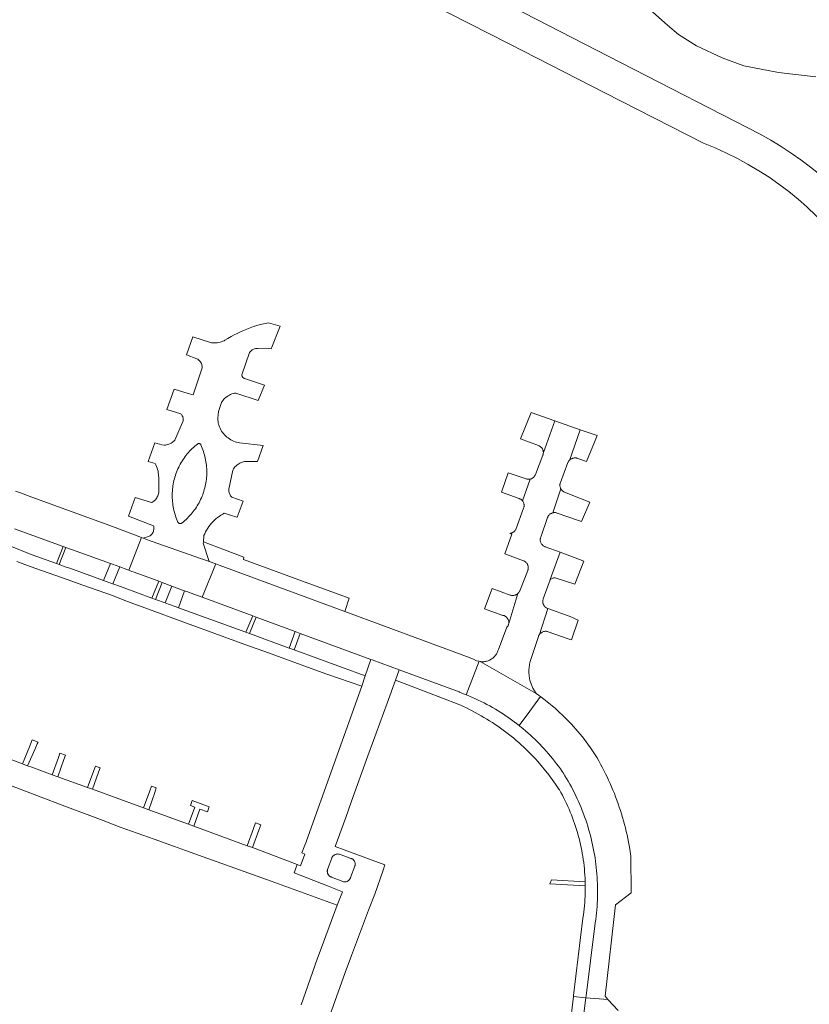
# Model space of a CAD drawing. Extents: x 146402 to 164798, y 455483 to 464134.
# Tile 470 of 575: x 158985 to 159116, y 461114 to 461278. Entities that reach past the tile are written whole.
import ezdxf

# ---------------------------------------------------------------- set-up
doc = ezdxf.new("R2010")
doc.units = 0
doc.header["$LTSCALE"] = 0.2
for name, color, linetype, lineweight in [('B-XX-VH-ONVERHARD-GV', 252, 'CONTINUOUS', 18), ('B-XX-VH-VERHARDING_ASFALT-GV', 252, 'CONTINUOUS', 18), ('B-XX-VH-VERHARDING_BETONSTRAATSTEEN-GV', 252, 'CONTINUOUS', 18), ('B-XX-VH-VERHARDING_STRAATBAKSTEEN-GV', 252, 'CONTINUOUS', 18), ('B-XX-VH-VERHARDING_TEGEL-GV', 252, 'CONTINUOUS', 18)]:
    doc.layers.add(name, color=color, linetype=linetype, lineweight=lineweight)

msp = doc.modelspace()

# ---------------------------------------------------------------- linework, layer by layer
at = {"layer": 'B-XX-VH-ONVERHARD-GV'}
for points in [[(158989.287, 461319.552), (159002.594, 461312.439), (159018.651, 461304.267), (159035.456, 461295.684), (159051.111, 461287.701), (159068.318, 461278.961), (159084.476, 461270.676), (159107.603, 461258.804)], [(159116.807, 461268.364), (159110.605, 461269.095), (159104.857, 461270.202), (159101.291, 461271.511), (159097.01, 461273.479), (159094.034, 461275.356), (159092.184, 461276.948), (159089.743, 461279.119), (159085.987, 461285.598), (159084.15, 461289.973), (159083.698, 461292.541), (159083.722, 461294.835), (159084.622, 461297.788), (159086.294, 461300.446), (159088.715, 461302.864), (159090.989, 461304.566), (159094.432, 461306.188), (159098.023, 461307.378), (159101.045, 461307.581), (159103.01, 461307.261), (159115.662, 461302.14), (159128.53, 461297.177)]]:
    msp.add_lwpolyline(points, dxfattribs=at)
msp.add_lwpolyline([(159107.603, 461258.804, -0.2695666), (159139.006, 461207.511)], format="xyb", dxfattribs=at)
at = {"layer": 'B-XX-VH-VERHARDING_ASFALT-GV'}
for points in [[(159107.603, 461258.804), (159084.476, 461270.676), (159068.318, 461278.961), (159051.111, 461287.701), (159035.456, 461295.684), (159018.651, 461304.267), (159002.594, 461312.439), (158989.287, 461319.552)], [(158986.23, 461314.593), (159001.906, 461306.519), (159017.496, 461298.474), (159032.43, 461290.898), (159049.224, 461282.357), (159065.861, 461273.838), (159081.775, 461265.704), (159098.185, 461257.335)]]:
    msp.add_lwpolyline(points, dxfattribs=at)
for points in [[(159139.006, 461207.511, 0.2695666), (159107.603, 461258.804)], [(159098.185, 461257.335, -0.3006579), (159133.467, 461207.568)]]:
    msp.add_lwpolyline(points, format="xyb", dxfattribs=at)
at = {"layer": 'B-XX-VH-VERHARDING_BETONSTRAATSTEEN-GV'}
for points in [[(159073.475, 461211.228), (159069.541, 461212.614), (159067.794, 461208.213), (159070.749, 461207.109), (159070.752, 461207.108), (159070.844, 461207.071), (159070.932, 461207.028), (159071.017, 461206.977), (159071.097, 461206.919), (159071.173, 461206.856), (159071.243, 461206.786), (159071.307, 461206.711), (159071.365, 461206.631), (159071.416, 461206.546), (159071.461, 461206.458), (159071.497, 461206.366), (159071.527, 461206.272), (159071.549, 461206.175), (159071.563, 461206.077), (159071.568, 461205.979), (159071.566, 461205.88), (159071.556, 461205.782)], [(159080.479, 461208.76), (159077.684, 461209.745), (159075.891, 461204.657), (159075.963, 461204.728), (159076.04, 461204.794), (159076.122, 461204.853), (159076.209, 461204.905), (159076.299, 461204.951), (159076.393, 461204.99), (159076.489, 461205.02), (159076.588, 461205.044), (159076.688, 461205.059), (159076.789, 461205.066), (159076.89, 461205.066), (159076.991, 461205.057), (159077.091, 461205.041), (159077.189, 461205.016), (159077.285, 461204.984), (159078.754, 461204.439), (159080.049, 461207.683)], [(159068.701, 461201.578), (159065.744, 461202.578), (159064.587, 461199.393), (159067.529, 461198.323), (159067.538, 461198.32), (159067.63, 461198.285), (159067.719, 461198.243), (159067.804, 461198.193), (159067.885, 461198.137), (159067.96, 461198.075), (159068.031, 461198.006), (159068.096, 461197.932), (159069.392, 461201.548), (159069.293, 461201.528), (159069.194, 461201.517), (159069.094, 461201.513), (159068.994, 461201.517), (159068.895, 461201.53), (159068.797, 461201.55)], [(159005.116, 461191.74), (159004.811, 461191.856), (159002.71, 461186.404), (159002.81, 461186.367), (159003.234, 461186.211), (159003.609, 461186.073), (159007.688, 461184.569), (159008.268, 461184.356), (159009.842, 461183.775), (159010.309, 461183.603), (159011.633, 461183.114), (159011.939, 461183.001), (159012.499, 461182.795), (159012.874, 461182.657), (159014.896, 461181.912), (159017.144, 461187.452), (159016.048, 461187.857), (159015.015, 461188.238), (159014.972, 461188.254), (159014.639, 461188.371), (159005.669, 461191.529), (159005.548, 461191.575), (159005.175, 461191.717)], [(159018.622, 461189.776), (159015.086, 461191.131), (159015.068, 461190.891), (159016.048, 461187.857), (159017.144, 461187.452), (159017.689, 461187.251), (159038.566, 461179.544), (159039.319, 461181.741), (159031.577, 461184.604), (159021.769, 461188.199), (159021.824, 461188.549)], [(159076.857, 461188.483), (159074.374, 461189.39), (159072.697, 461184.841), (159073.236, 461185.117), (159073.554, 461185.133), (159076.774, 461184.08), (159078.271, 461187.885)], [(159017.689, 461187.251), (159017.144, 461187.452), (159014.896, 461181.912), (159023.309, 461178.81), (159023.888, 461178.597), (159030.312, 461176.229), (159031.195, 461175.903), (159042.921, 461171.58), (159043.144, 461171.498), (159047.636, 461169.843), (159057.56, 461166.184), (159057.611, 461166.165), (159057.773, 461166.105), (159057.934, 461166.045), (159058.303, 461165.903), (159058.723, 461165.736), (159060.901, 461171.278), (159060.476, 461171.385), (159059.938, 461171.654), (159059.781, 461171.712), (159059.406, 461171.85), (159045.186, 461177.1), (159038.566, 461179.544)], [(159010.309, 461183.603), (159009.842, 461183.775), (159008.724, 461180.986), (159009.279, 461180.784), (159010.558, 461180.318), (159010.941, 461180.179), (159011.939, 461183.001), (159011.633, 461183.114)], [(159066.069, 461182.285), (159063.045, 461183.366), (159061.816, 461179.99), (159064.692, 461178.931), (159064.749, 461178.927), (159064.846, 461178.914), (159064.941, 461178.893), (159065.034, 461178.864), (159065.125, 461178.828), (159065.212, 461178.784), (159065.296, 461178.733), (159065.375, 461178.676), (159065.449, 461178.612), (159065.518, 461178.543), (159065.58, 461178.468), (159065.637, 461178.389), (159065.686, 461178.304), (159065.729, 461178.217), (159065.764, 461178.126), (159065.792, 461178.032), (159065.812, 461177.936), (159065.824, 461177.839), (159065.828, 461177.742), (159065.825, 461177.644), (159065.813, 461177.547), (159067.332, 461182.547), (159067.295, 461182.514), (159067.216, 461182.452), (159067.132, 461182.397), (159067.045, 461182.348), (159066.953, 461182.307), (159066.859, 461182.273), (159066.762, 461182.247), (159066.663, 461182.229), (159066.563, 461182.218), (159066.463, 461182.216), (159066.363, 461182.221), (159066.263, 461182.235), (159066.165, 461182.256)], [(159076.003, 461178.73), (159072.316, 461180.045), (159070.923, 461175.748), (159070.985, 461175.827), (159071.053, 461175.9), (159071.127, 461175.968), (159071.206, 461176.03), (159071.29, 461176.085), (159071.378, 461176.133), (159071.469, 461176.175), (159071.564, 461176.208), (159071.66, 461176.234), (159071.759, 461176.253), (159071.859, 461176.263), (159071.959, 461176.266), (159072.059, 461176.26), (159072.158, 461176.247), (159072.256, 461176.225), (159072.352, 461176.196), (159075.678, 461175.023), (159076.247, 461174.822), (159077.377, 461178.088)], [(159061.06, 461171.238), (159060.901, 461171.278), (159058.723, 461165.736), (159058.801, 461165.705), (159059.295, 461165.5), (159059.786, 461165.287), (159060.274, 461165.067), (159060.759, 461164.839), (159061.24, 461164.605), (159061.717, 461164.363), (159062.191, 461164.114), (159062.661, 461163.858), (159063.128, 461163.595), (159063.59, 461163.325), (159064.048, 461163.048), (159064.502, 461162.765), (159064.952, 461162.474), (159065.398, 461162.177), (159065.838, 461161.874), (159066.275, 461161.563), (159066.706, 461161.247), (159067.133, 461160.924), (159067.555, 461160.594), (159069.328, 461163.007), (159071.101, 461165.42), (159070.739, 461165.681), (159070.376, 461165.941)], [(159071.421, 461165.182), (159071.101, 461165.42), (159069.328, 461163.007), (159067.555, 461160.594), (159067.711, 461160.469), (159067.866, 461160.344), (159068.219, 461160.054), (159068.627, 461159.709), (159069.03, 461159.358), (159069.429, 461159.001), (159069.821, 461158.638), (159070.208, 461158.269), (159070.59, 461157.895), (159070.966, 461157.515), (159071.336, 461157.129), (159071.701, 461156.737), (159072.059, 461156.341), (159072.412, 461155.939), (159072.758, 461155.531), (159073.099, 461155.119), (159073.433, 461154.701), (159073.761, 461154.279), (159074.082, 461153.852), (159074.397, 461153.42), (159074.706, 461152.983), (159074.86, 461152.743), (159075.146, 461152.284), (159075.427, 461151.82), (159075.7, 461151.353), (159075.966, 461150.881), (159076.225, 461150.406), (159076.477, 461149.927), (159076.723, 461149.444), (159076.96, 461148.957), (159077.191, 461148.467), (159077.415, 461147.974), (159077.631, 461147.478), (159077.84, 461146.978), (159078.041, 461146.475), (159078.235, 461145.97), (159078.421, 461145.461), (159078.6, 461144.95), (159078.772, 461144.437), (159078.935, 461143.92), (159079.092, 461143.402), (159079.24, 461142.881), (159079.381, 461142.358), (159079.514, 461141.833), (159079.639, 461141.306), (159079.756, 461140.778), (159079.866, 461140.247), (159079.968, 461139.716), (159080.062, 461139.182), (159080.148, 461138.648), (159080.226, 461138.112), (159080.296, 461137.575), (159080.358, 461137.037), (159080.412, 461136.498), (159080.459, 461135.958), (159080.497, 461135.418), (159080.527, 461134.878), (159080.549, 461134.337), (159080.564, 461133.795), (159080.57, 461133.254), (159080.569, 461132.712), (159080.559, 461132.171), (159080.541, 461131.63), (159080.516, 461131.089), (159080.482, 461130.548), (159080.44, 461130.008), (159080.391, 461129.469), (159080.333, 461128.931), (159080.268, 461128.393), (159080.194, 461127.856), (159080.113, 461127.321), (159078.668, 461115.724), (159078.628, 461115.408), (159082.3, 461115.138), (159081.817, 461115.669), (159083.527, 461130.811), (159086.164, 461132.814), (159086.115, 461138.942), (159085.934, 461140.077), (159085.831, 461140.669), (159085.721, 461141.26), (159085.602, 461141.849), (159085.476, 461142.437), (159085.342, 461143.023), (159085.2, 461143.606), (159085.051, 461144.189), (159084.893, 461144.769), (159084.728, 461145.347), (159084.556, 461145.922), (159084.375, 461146.495), (159084.187, 461147.066), (159083.992, 461147.635), (159083.789, 461148.2), (159083.578, 461148.763), (159083.36, 461149.323), (159083.135, 461149.88), (159082.902, 461150.434), (159082.661, 461150.985), (159082.414, 461151.533), (159082.159, 461152.077), (159081.897, 461152.618), (159081.628, 461153.155), (159081.351, 461153.689), (159081.068, 461154.219), (159080.777, 461154.745), (159080.48, 461155.267), (159079.39, 461156.92), (159078.212, 461158.512), (159077.997, 461158.784), (159077.656, 461159.205), (159077.309, 461159.62), (159076.957, 461160.03), (159076.598, 461160.435), (159076.233, 461160.835), (159075.862, 461161.229), (159075.486, 461161.618), (159075.103, 461162.001), (159074.716, 461162.378), (159074.322, 461162.75), (159073.923, 461163.115), (159073.519, 461163.475), (159073.11, 461163.829), (159072.695, 461164.176), (159072.275, 461164.518), (159071.851, 461164.853)], [(159037.338, 461139.276), (159037.43, 461139.28), (159037.523, 461139.275), (159037.615, 461139.262), (159037.705, 461139.242), (159037.719, 461139.238), (159039.597, 461138.555), (159039.681, 461138.527), (159039.762, 461138.492), (159039.84, 461138.45), (159039.913, 461138.4), (159039.982, 461138.345), (159040.045, 461138.283), (159040.103, 461138.216), (159040.154, 461138.144), (159040.199, 461138.067), (159040.237, 461137.987), (159040.267, 461137.904), (159040.289, 461137.819), (159040.304, 461137.731), (159040.311, 461137.643), (159040.309, 461137.555), (159040.3, 461137.467), (159040.283, 461137.38), (159040.258, 461137.295), (159040.245, 461137.259), (159039.543, 461135.375), (159039.516, 461135.291), (159039.481, 461135.209), (159039.439, 461135.13), (159039.39, 461135.056), (159039.335, 461134.987), (159039.274, 461134.922), (159039.207, 461134.864), (159039.135, 461134.812), (159039.059, 461134.766), (159038.979, 461134.728), (159038.896, 461134.696), (159038.81, 461134.673), (159038.722, 461134.657), (159038.634, 461134.649), (159038.545, 461134.649), (159038.457, 461134.657), (159038.369, 461134.674), (159038.284, 461134.697), (159038.267, 461134.703), (159036.387, 461135.428), (159036.302, 461135.46), (159036.221, 461135.499), (159036.143, 461135.545), (159036.069, 461135.597), (159036.001, 461135.656), (159035.938, 461135.721), (159035.88, 461135.791), (159035.83, 461135.866), (159035.786, 461135.945), (159035.749, 461136.028), (159035.72, 461136.114), (159035.698, 461136.201), (159035.684, 461136.291), (159035.679, 461136.381), (159035.681, 461136.472), (159035.691, 461136.562), (159035.709, 461136.65), (159035.726, 461136.711), (159036.42, 461138.593), (159036.457, 461138.678), (159036.502, 461138.759), (159036.553, 461138.837), (159036.611, 461138.909), (159036.675, 461138.977), (159036.744, 461139.038), (159036.818, 461139.093), (159036.897, 461139.142), (159036.98, 461139.184), (159037.066, 461139.219), (159037.155, 461139.246), (159037.246, 461139.265)]]:
    msp.add_lwpolyline(points, close=True, dxfattribs=at)
for points in [[(158983.707, 461193.26), (158991.781, 461190.358), (158992.262, 461190.185), (158993.36, 461189.79), (158993.957, 461189.575), (158999.674, 461187.52), (159000, 461187.403), (159001.232, 461186.949), (159002.371, 461186.529), (159002.71, 461186.404), (159004.811, 461191.856), (159000, 461193.69), (158986.137, 461198.724), (158985.867, 461198.819), (158984.861, 461199.181), (158983.857, 461199.55)], [(159036.105, 461112.449), (159038.665, 461119.595), (159039.692, 461122.406), (159042.516, 461129.925), (159043.547, 461132.632), (159044.947, 461136.602), (159045.254, 461137.47), (159038.462, 461139.996), (159036.991, 461140.543), (159038.736, 461145.362), (159039.676, 461148.052), (159042.437, 461155.568), (159043.378, 461158.155), (159043.805, 461159.33), (159045.618, 461164.308), (159047.016, 461168.143), (159047.636, 461169.843), (159043.144, 461171.498), (159042.921, 461171.58), (159041.98, 461168.869), (159041.387, 461167.163), (159032.235, 461141.489), (159032.215, 461141.433), (159031.855, 461140.473), (159031.474, 461139.456), (159031.934, 461139.264), (159031.199, 461137.321), (159030.654, 461137.528), (159030.157, 461136.158), (159035.734, 461133.964), (159038.199, 461132.998), (159037.335, 461130.801), (159035.052, 461124.637), (159034.021, 461121.83), (159031.311, 461114.25)], [(158981.115, 461151.357), (158988.585, 461148.541), (158991.205, 461147.553), (158998.452, 461144.822), (159000, 461144.241), (159001.259, 461143.736), (159006.899, 461141.72), (159008.908, 461141.002), (159010.31, 461140.502), (159012.096, 461139.863), (159026.37, 461134.762), (159037.335, 461130.801), (159038.199, 461132.998), (159035.734, 461133.964), (159030.157, 461136.158), (159030.654, 461137.528), (159023.231, 461140.352), (159022.36, 461140.658), (159013.482, 461143.912), (159012.62, 461144.212), (159006.025, 461146.639), (159005.155, 461146.921), (159000, 461148.806), (158996.681, 461150.019), (158995.822, 461150.334), (158990.902, 461152.12), (158989.993, 461152.446), (158986.595, 461153.697), (158985.889, 461153.935), (158985.444, 461154.085), (158985.027, 461154.243), (158969.366, 461160.167)], [(159083.974, 461113.298), (159082.3, 461115.138), (159078.628, 461115.408), (159074.364, 461081.557)]]:
    msp.add_lwpolyline(points, dxfattribs=at)
at = {"layer": 'B-XX-VH-VERHARDING_STRAATBAKSTEEN-GV'}
msp.add_lwpolyline([(159074.484, 461199.903), (159074.46, 461199.948), (159073.127, 461195.942), (159073.175, 461195.954), (159073.273, 461195.972), (159073.372, 461195.981), (159073.472, 461195.983), (159073.571, 461195.976), (159073.67, 461195.961), (159073.767, 461195.939), (159073.862, 461195.909), (159077.396, 461194.652), (159077.889, 461194.477), (159079.266, 461197.731), (159077.717, 461198.333), (159075.098, 461199.366), (159075.075, 461199.376), (159074.984, 461199.42), (159074.898, 461199.47), (159074.815, 461199.528), (159074.737, 461199.592), (159074.665, 461199.662), (159074.598, 461199.738), (159074.538, 461199.818)], close=True, dxfattribs=at)
at = {"layer": 'B-XX-VH-VERHARDING_TEGEL-GV'}
for points in [[(159027.858, 461226.941), (159025.898, 461227.516), (159025.092, 461227.346), (159024.527, 461227.199), (159023.966, 461227.037), (159023.41, 461226.859), (159022.859, 461226.667), (159022.313, 461226.459), (159021.774, 461226.236), (159021.24, 461225.999), (159020.714, 461225.747), (159020.194, 461225.481), (159019.682, 461225.201), (159019.178, 461224.907), (159018.682, 461224.599), (159018.563, 461224.522), (159018.339, 461224.424), (159018.109, 461224.34), (159017.873, 461224.272), (159017.634, 461224.219), (159017.392, 461224.182), (159017.148, 461224.161), (159016.903, 461224.156), (159016.659, 461224.166), (159016.415, 461224.193), (159016.302, 461224.211), (159013.366, 461225.185), (159012.276, 461222.155), (159014.011, 461221.515), (159014.148, 461221.441), (159014.277, 461221.354), (159014.396, 461221.254), (159014.505, 461221.143), (159014.601, 461221.021), (159014.685, 461220.889), (159014.754, 461220.75), (159014.809, 461220.604), (159014.848, 461220.454), (159014.872, 461220.3), (159014.88, 461220.144), (159014.873, 461219.997), (159013.404, 461215.523), (159012.538, 461215.766), (159010.231, 461216.471), (159009.027, 461213.125), (159011.323, 461212.389), (159011.424, 461212.295), (159011.514, 461212.19), (159011.59, 461212.075), (159011.653, 461211.953), (159011.702, 461211.823), (159011.735, 461211.689), (159011.752, 461211.553), (159011.754, 461211.415), (159011.739, 461211.277), (159011.725, 461211.207), (159010.331, 461207.981), (159010.194, 461207.84), (159010.045, 461207.711), (159009.887, 461207.594), (159009.719, 461207.49), (159009.544, 461207.4), (159009.362, 461207.325), (159009.174, 461207.264), (159008.982, 461207.219), (159008.788, 461207.19), (159008.591, 461207.177), (159008.179, 461207.231), (159007.036, 461207.591), (159005.918, 461204.481), (159007.068, 461204.144), (159007.195, 461203.897), (159007.308, 461203.644), (159007.406, 461203.384), (159007.489, 461203.12), (159007.556, 461202.85), (159007.608, 461202.578), (159007.644, 461202.303), (159007.664, 461202.026), (159007.669, 461201.877), (159007.684, 461199.662), (159007.683, 461199.474), (159007.665, 461199.288), (159007.632, 461199.103), (159007.583, 461198.922), (159007.519, 461198.746), (159007.44, 461198.576), (159007.347, 461198.413), (159007.24, 461198.259), (159007.121, 461198.114), (159006.99, 461197.981), (159006.848, 461197.858), (159006.696, 461197.749), (159006.535, 461197.652), (159006.501, 461197.635), (159003.762, 461198.487), (159002.642, 461195.377), (159006.816, 461193.789), (159006.851, 461193.637), (159006.87, 461193.483), (159006.873, 461193.327), (159006.861, 461193.172), (159006.832, 461193.018), (159006.788, 461192.869), (159006.728, 461192.725), (159006.655, 461192.588), (159006.567, 461192.459), (159006.467, 461192.34), (159006.355, 461192.231), (159006.233, 461192.135), (159006.101, 461192.052), (159005.962, 461191.982), (159005.816, 461191.928), (159005.116, 461191.74), (159005.175, 461191.717), (159005.548, 461191.575), (159005.669, 461191.529), (159014.639, 461188.371), (159014.972, 461188.254), (159015.015, 461188.238), (159016.048, 461187.857), (159015.068, 461190.891), (159015.086, 461191.131), (159015.165, 461192.158), (159015.306, 461192.473), (159015.46, 461192.782), (159015.629, 461193.082), (159015.812, 461193.375), (159016.008, 461193.659), (159016.217, 461193.933), (159016.439, 461194.198), (159016.672, 461194.452), (159016.917, 461194.695), (159017.173, 461194.926), (159017.44, 461195.145), (159017.716, 461195.352), (159018.002, 461195.545), (159018.296, 461195.725), (159018.559, 461195.871), (159020.639, 461195.225), (159020.723, 461195.199), (159021.692, 461197.892), (159019.828, 461198.545), (159019.718, 461198.651), (159019.62, 461198.768), (159019.536, 461198.895), (159019.464, 461199.03), (159019.408, 461199.171), (159019.366, 461199.318), (159019.34, 461199.468), (159019.33, 461199.62), (159019.336, 461199.772), (159019.346, 461199.852), (159019.984, 461203.044), (159020.089, 461203.224), (159020.208, 461203.395), (159020.339, 461203.557), (159020.483, 461203.708), (159020.638, 461203.847), (159020.802, 461203.975), (159020.977, 461204.089), (159021.159, 461204.19), (159021.349, 461204.276), (159021.544, 461204.348), (159021.745, 461204.404), (159021.949, 461204.445), (159022.156, 461204.47), (159022.364, 461204.479), (159022.405, 461204.479), (159024.059, 461204.474), (159025.014, 461207.126), (159021.112, 461207.553), (159020.853, 461207.602), (159020.598, 461207.668), (159020.347, 461207.748), (159020.101, 461207.843), (159019.862, 461207.953), (159019.63, 461208.078), (159019.405, 461208.216), (159019.19, 461208.368), (159018.984, 461208.533), (159018.789, 461208.709), (159018.604, 461208.898), (159018.431, 461209.097), (159018.271, 461209.306), (159018.124, 461209.524), (159017.99, 461209.751), (159017.87, 461209.986), (159017.765, 461210.228), (159017.675, 461210.475), (159017.599, 461210.728), (159017.57, 461210.845), (159017.497, 461211.668), (159017.594, 461212.793), (159018.112, 461214.247), (159018.233, 461214.44), (159018.367, 461214.624), (159018.514, 461214.798), (159018.672, 461214.961), (159018.841, 461215.113), (159019.021, 461215.253), (159019.21, 461215.379), (159019.408, 461215.492), (159019.613, 461215.591), (159019.824, 461215.676), (159020.041, 461215.745), (159020.262, 461215.799), (159020.477, 461215.835), (159024.219, 461214.572), (159025.272, 461217.161), (159021.915, 461218.249), (159021.626, 461218.43), (159021.552, 461218.561), (159021.507, 461218.856), (159022.771, 461222.559), (159022.856, 461222.684), (159022.955, 461222.8), (159023.065, 461222.904), (159023.186, 461222.996), (159023.315, 461223.075), (159023.453, 461223.14), (159023.596, 461223.19), (159023.744, 461223.225), (159023.894, 461223.245), (159024.046, 461223.248), (159024.157, 461223.24), (159025.339, 461223.273), (159026.338, 461223.198)], [(159077.684, 461209.745), (159073.475, 461211.228), (159071.556, 461205.782), (159071.538, 461205.684), (159071.512, 461205.589), (159071.479, 461205.496), (159070.267, 461202.317), (159070.263, 461202.306), (159070.223, 461202.215), (159070.175, 461202.127), (159070.121, 461202.043), (159070.06, 461201.963), (159069.993, 461201.889), (159069.92, 461201.821), (159069.842, 461201.758), (159069.759, 461201.702), (159069.672, 461201.652), (159069.582, 461201.61), (159069.488, 461201.575), (159069.392, 461201.548), (159068.096, 461197.932), (159068.154, 461197.854), (159068.206, 461197.77), (159068.251, 461197.683), (159068.289, 461197.592), (159068.319, 461197.498), (159068.341, 461197.403), (159068.356, 461197.306), (159068.363, 461197.207), (159068.361, 461197.109), (159068.352, 461197.011), (159068.335, 461196.915), (159068.31, 461196.82), (159068.277, 461196.727), (159067, 461193.183), (159066.987, 461193.162), (159066.974, 461193.141), (159066.96, 461193.12), (159066.946, 461193.1), (159066.931, 461193.079), (159066.916, 461193.059), (159066.901, 461193.04), (159066.886, 461193.02), (159066.87, 461193.001), (159066.854, 461192.982), (159066.837, 461192.963), (159066.82, 461192.945), (159066.803, 461192.927), (159066.786, 461192.909), (159066.768, 461192.892), (159066.75, 461192.874), (159066.731, 461192.858), (159066.713, 461192.841), (159066.694, 461192.825), (159066.675, 461192.809), (159066.655, 461192.794), (159066.636, 461192.778), (159066.616, 461192.764), (159066.595, 461192.749), (159066.575, 461192.735), (159066.554, 461192.721), (159066.533, 461192.708), (159066.512, 461192.695), (159066.49, 461192.682), (159066.469, 461192.67), (159066.447, 461192.658), (159066.425, 461192.646), (159066.403, 461192.635), (159066.38, 461192.624), (159066.358, 461192.614), (159066.335, 461192.604), (159066.312, 461192.594), (159066.289, 461192.585), (159066.266, 461192.576), (159066.242, 461192.567), (159066.218, 461192.56), (159066.195, 461192.552), (159066.171, 461192.545), (159066.147, 461192.538), (159066.123, 461192.532), (159066.099, 461192.526), (159066.074, 461192.52), (159066.05, 461192.515), (159066.026, 461192.51), (159066.001, 461192.506), (159066.333, 461192.383), (159065.144, 461189.127), (159068.246, 461187.99), (159068.337, 461187.953), (159068.426, 461187.908), (159068.511, 461187.856), (159068.592, 461187.797), (159068.668, 461187.733), (159068.738, 461187.662), (159068.802, 461187.586), (159068.861, 461187.505), (159068.912, 461187.419), (159068.957, 461187.33), (159068.994, 461187.238), (159069.023, 461187.142), (159069.045, 461187.045), (159069.059, 461186.946), (159069.065, 461186.847), (159069.063, 461186.747), (159069.054, 461186.648), (159069.036, 461186.549), (159069.01, 461186.453), (159068.977, 461186.359), (159067.649, 461183.002), (159067.646, 461182.996), (159067.605, 461182.905), (159067.556, 461182.817), (159067.5, 461182.734), (159067.438, 461182.655), (159067.369, 461182.581), (159067.332, 461182.547), (159065.813, 461177.547), (159065.793, 461177.452), (159065.766, 461177.358), (159065.731, 461177.267), (159065.688, 461177.179), (159065.639, 461177.095), (159065.582, 461177.015), (159065.52, 461176.94), (159064.12, 461173.265), (159064.082, 461173.136), (159064.032, 461172.995), (159063.975, 461172.858), (159063.911, 461172.723), (159063.839, 461172.592), (159063.761, 461172.466), (159063.676, 461172.343), (159063.584, 461172.226), (159063.487, 461172.113), (159063.383, 461172.006), (159063.274, 461171.905), (159063.159, 461171.809), (159063.04, 461171.72), (159062.916, 461171.637), (159062.788, 461171.561), (159062.656, 461171.493), (159062.52, 461171.431), (159062.381, 461171.377), (159062.24, 461171.33), (159062.096, 461171.291), (159061.95, 461171.259), (159061.803, 461171.236), (159061.655, 461171.22), (159061.506, 461171.213), (159061.357, 461171.213), (159061.208, 461171.222), (159061.06, 461171.238), (159070.376, 461165.941), (159069.817, 461166.842), (159069.423, 461167.827), (159069.385, 461167.957), (159069.33, 461168.171), (159069.282, 461168.386), (159069.242, 461168.603), (159069.211, 461168.821), (159069.187, 461169.041), (159069.171, 461169.26), (159069.163, 461169.481), (159069.163, 461169.701), (159069.171, 461169.922), (159069.187, 461170.142), (159069.211, 461170.361), (159069.243, 461170.579), (159069.283, 461170.796), (159069.33, 461171.011), (159069.386, 461171.225), (159069.449, 461171.436), (159070.746, 461175.403), (159070.777, 461175.486), (159070.819, 461175.578), (159070.867, 461175.665), (159070.923, 461175.748), (159072.316, 461180.045), (159072.304, 461180.049), (159072.212, 461180.083), (159072.124, 461180.125), (159072.038, 461180.174), (159071.957, 461180.23), (159071.881, 461180.292), (159071.811, 461180.361), (159071.746, 461180.434), (159071.687, 461180.513), (159071.635, 461180.596), (159071.589, 461180.683), (159071.551, 461180.774), (159071.521, 461180.867), (159071.498, 461180.963), (159071.483, 461181.06), (159071.476, 461181.158), (159071.477, 461181.256), (159071.486, 461181.354), (159071.503, 461181.451), (159071.528, 461181.546), (159071.56, 461181.639), (159072.695, 461184.836), (159072.697, 461184.841), (159074.374, 461189.39), (159071.875, 461190.304), (159071.821, 461190.324), (159071.731, 461190.366), (159071.644, 461190.414), (159071.561, 461190.47), (159071.483, 461190.531), (159071.411, 461190.599), (159071.343, 461190.673), (159071.282, 461190.751), (159071.228, 461190.834), (159071.18, 461190.922), (159071.14, 461191.013), (159071.107, 461191.107), (159071.081, 461191.203), (159071.064, 461191.301), (159071.054, 461191.4), (159071.052, 461191.499), (159071.059, 461191.599), (159071.073, 461191.697), (159071.095, 461191.794), (159071.125, 461191.889), (159072.267, 461195.145), (159072.294, 461195.216), (159072.335, 461195.307), (159072.384, 461195.393), (159072.44, 461195.476), (159072.502, 461195.554), (159072.57, 461195.626), (159072.644, 461195.694), (159072.723, 461195.754), (159072.806, 461195.809), (159072.894, 461195.856), (159072.985, 461195.896), (159073.079, 461195.929), (159073.127, 461195.942), (159074.46, 461199.948), (159074.437, 461199.992), (159074.397, 461200.085), (159074.365, 461200.18), (159074.34, 461200.278), (159074.324, 461200.377), (159074.315, 461200.477), (159074.314, 461200.578), (159074.321, 461200.679), (159074.336, 461200.778), (159074.359, 461200.876), (159074.39, 461200.972), (159075.646, 461204.273), (159075.667, 461204.321), (159075.713, 461204.411), (159075.766, 461204.498), (159075.825, 461204.58), (159075.891, 461204.657)], [(159014.308, 461207.464), (159014.359, 461207.465), (159014.41, 461207.459), (159014.46, 461207.445), (159014.506, 461207.423), (159014.549, 461207.394), (159014.587, 461207.359), (159014.619, 461207.319), (159014.644, 461207.274), (159014.662, 461207.226), (159014.782, 461206.959), (159014.894, 461206.688), (159014.998, 461206.414), (159015.096, 461206.138), (159015.185, 461205.859), (159015.267, 461205.578), (159015.341, 461205.294), (159015.408, 461205.009), (159015.467, 461204.722), (159015.518, 461204.433), (159015.56, 461204.144), (159015.595, 461203.853), (159015.623, 461203.561), (159015.642, 461203.269), (159015.653, 461202.976), (159015.656, 461202.683), (159015.651, 461202.39), (159015.638, 461202.097), (159015.617, 461201.805), (159015.588, 461201.514), (159015.552, 461201.223), (159015.507, 461200.933), (159015.454, 461200.645), (159015.394, 461200.359), (159015.326, 461200.074), (159015.249, 461199.791), (159015.166, 461199.51), (159015.074, 461199.232), (159014.975, 461198.956), (159014.869, 461198.683), (159014.755, 461198.413), (159014.634, 461198.146), (159014.506, 461197.883), (159014.37, 461197.623), (159014.228, 461197.367), (159014.078, 461197.115), (159013.922, 461196.868), (159013.759, 461196.624), (159013.589, 461196.385), (159013.413, 461196.151), (159013.231, 461195.922), (159013.042, 461195.698), (159012.847, 461195.479), (159012.647, 461195.265), (159012.441, 461195.057), (159012.229, 461194.855), (159012.011, 461194.658), (159011.789, 461194.468), (159011.561, 461194.284), (159011.537, 461194.265), (159011.521, 461194.249), (159011.477, 461194.214), (159011.428, 461194.185), (159011.375, 461194.163), (159011.32, 461194.148), (159011.263, 461194.142), (159011.206, 461194.143), (159011.15, 461194.152), (159011.095, 461194.17), (159011.044, 461194.194), (159010.996, 461194.225), (159010.954, 461194.263), (159010.917, 461194.307), (159010.886, 461194.355), (159010.866, 461194.399), (159010.75, 461194.669), (159010.64, 461194.942), (159010.539, 461195.218), (159010.444, 461195.497), (159010.358, 461195.777), (159010.279, 461196.061), (159010.208, 461196.346), (159010.144, 461196.633), (159010.089, 461196.922), (159010.041, 461197.213), (159010.001, 461197.504), (159009.969, 461197.796), (159009.945, 461198.089), (159009.929, 461198.383), (159009.922, 461198.677), (159009.922, 461198.971), (159009.93, 461199.265), (159009.946, 461199.559), (159009.97, 461199.852), (159010.002, 461200.145), (159010.042, 461200.436), (159010.09, 461200.726), (159010.146, 461201.015), (159010.209, 461201.302), (159010.28, 461201.588), (159010.359, 461201.871), (159010.446, 461202.152), (159010.541, 461202.431), (159010.643, 461202.706), (159010.752, 461202.979), (159010.869, 461203.249), (159010.993, 461203.516), (159011.124, 461203.779), (159011.262, 461204.039), (159011.408, 461204.295), (159011.56, 461204.546), (159011.719, 461204.794), (159011.885, 461205.037), (159012.057, 461205.275), (159012.236, 461205.509), (159012.421, 461205.737), (159012.612, 461205.961), (159012.809, 461206.179), (159013.012, 461206.392), (159013.221, 461206.599), (159013.435, 461206.801), (159013.655, 461206.996), (159013.88, 461207.186), (159014.11, 461207.369), (159014.123, 461207.381), (159014.164, 461207.412), (159014.209, 461207.437), (159014.257, 461207.454)], [(158992.262, 461190.185), (158991.781, 461190.358), (158990.685, 461187.511), (158991.116, 461187.356)], [(159000, 461187.403), (158999.674, 461187.52), (158998.482, 461184.709), (159000, 461184.164), (159000.044, 461184.148), (159001.232, 461186.949)], [(159008.268, 461184.356), (159007.688, 461184.569), (159006.53, 461181.785), (159007.124, 461181.569)], [(159023.888, 461178.597), (159023.309, 461178.81), (159022.125, 461176.103), (159022.758, 461175.873)], [(159031.195, 461175.903), (159030.312, 461176.229), (159029.326, 461173.48), (159030.158, 461173.177)], [(159057.56, 461166.184), (159047.636, 461169.843), (159047.016, 461168.143), (159057.389, 461164.158), (159057.78, 461163.987), (159058.282, 461163.761), (159058.781, 461163.527), (159059.277, 461163.286), (159059.768, 461163.037), (159060.257, 461162.782), (159060.741, 461162.519), (159061.222, 461162.249), (159061.698, 461161.973), (159062.171, 461161.69), (159062.639, 461161.399), (159063.103, 461161.102), (159063.563, 461160.799), (159064.018, 461160.488), (159064.469, 461160.171), (159064.915, 461159.848), (159065.356, 461159.518), (159065.793, 461159.182), (159066.224, 461158.839), (159066.651, 461158.49), (159067.072, 461158.135), (159067.488, 461157.775), (159067.9, 461157.407), (159068.305, 461157.034), (159068.705, 461156.656), (159069.1, 461156.271), (159069.489, 461155.881), (159069.872, 461155.485), (159070.25, 461155.075), (159070.628, 461154.666), (159072.483, 461152.442), (159073.579, 461150.88), (159074.146, 461150.072), (159074.233, 461149.921), (159074.483, 461149.473), (159074.725, 461149.022), (159074.962, 461148.567), (159075.19, 461148.108), (159075.412, 461147.646), (159075.626, 461147.18), (159075.833, 461146.711), (159076.033, 461146.239), (159076.225, 461145.764), (159076.41, 461145.286), (159076.588, 461144.805), (159076.758, 461144.321), (159076.92, 461143.835), (159077.074, 461143.347), (159077.222, 461142.855), (159077.361, 461142.362), (159077.493, 461141.867), (159077.617, 461141.369), (159077.733, 461140.87), (159077.841, 461140.369), (159077.942, 461139.866), (159078.034, 461139.362), (159078.119, 461138.857), (159078.196, 461138.35), (159078.265, 461137.842), (159078.326, 461137.333), (159078.379, 461136.823), (159078.424, 461136.313), (159078.461, 461135.801), (159078.49, 461135.289), (159078.511, 461134.777), (159078.514, 461134.672), (159078.525, 461134.265), (159078.527, 461134.018), (159078.53, 461133.752), (159078.527, 461133.24), (159078.516, 461132.727), (159078.497, 461132.215), (159078.47, 461131.703), (159078.435, 461131.192), (159078.393, 461130.681), (159078.342, 461130.171), (159078.283, 461129.661), (159078.217, 461129.153), (159078.142, 461128.646), (159076.598, 461115.801), (159076.575, 461115.608), (159078.628, 461115.408), (159078.668, 461115.724), (159080.113, 461127.321), (159080.194, 461127.856), (159080.268, 461128.393), (159080.333, 461128.931), (159080.391, 461129.469), (159080.44, 461130.008), (159080.482, 461130.548), (159080.516, 461131.089), (159080.541, 461131.63), (159080.559, 461132.171), (159080.569, 461132.712), (159080.57, 461133.254), (159080.564, 461133.795), (159080.549, 461134.337), (159080.527, 461134.878), (159080.497, 461135.418), (159080.459, 461135.958), (159080.412, 461136.498), (159080.358, 461137.037), (159080.296, 461137.575), (159080.226, 461138.112), (159080.148, 461138.648), (159080.062, 461139.182), (159079.968, 461139.716), (159079.866, 461140.247), (159079.756, 461140.778), (159079.639, 461141.306), (159079.514, 461141.833), (159079.381, 461142.358), (159079.24, 461142.881), (159079.092, 461143.402), (159078.935, 461143.92), (159078.772, 461144.437), (159078.6, 461144.95), (159078.421, 461145.461), (159078.235, 461145.97), (159078.041, 461146.475), (159077.84, 461146.978), (159077.631, 461147.478), (159077.415, 461147.974), (159077.191, 461148.467), (159076.96, 461148.957), (159076.723, 461149.444), (159076.477, 461149.927), (159076.225, 461150.406), (159075.966, 461150.881), (159075.7, 461151.353), (159075.427, 461151.82), (159075.146, 461152.284), (159074.86, 461152.743), (159074.706, 461152.983), (159074.397, 461153.42), (159074.082, 461153.852), (159073.761, 461154.279), (159073.433, 461154.701), (159073.099, 461155.119), (159072.758, 461155.531), (159072.412, 461155.939), (159072.059, 461156.341), (159071.701, 461156.737), (159071.336, 461157.129), (159070.966, 461157.515), (159070.59, 461157.895), (159070.208, 461158.269), (159069.821, 461158.638), (159069.429, 461159.001), (159069.03, 461159.358), (159068.627, 461159.709), (159068.219, 461160.054), (159067.866, 461160.344), (159067.711, 461160.469), (159067.555, 461160.594), (159067.133, 461160.924), (159066.706, 461161.247), (159066.275, 461161.563), (159065.838, 461161.874), (159065.398, 461162.177), (159064.952, 461162.474), (159064.502, 461162.765), (159064.048, 461163.048), (159063.59, 461163.325), (159063.128, 461163.595), (159062.661, 461163.858), (159062.191, 461164.114), (159061.717, 461164.363), (159061.24, 461164.605), (159060.759, 461164.839), (159060.274, 461165.067), (159059.786, 461165.287), (159059.295, 461165.5), (159058.801, 461165.705), (159058.723, 461165.736), (159058.303, 461165.903), (159057.934, 461166.045), (159057.773, 461166.105), (159057.611, 461166.165)], [(158987.644, 461157.876), (158986.67, 461158.224), (158986.193, 461157.067), (158985.027, 461154.243), (158985.444, 461154.085), (158985.889, 461153.935), (158987.129, 461156.719), (158987.501, 461157.555)], [(158992.161, 461155.705), (158991.255, 461156.039), (158990.999, 461155.311), (158989.993, 461152.446), (158990.902, 461152.12), (158991.909, 461154.988)], [(158997.944, 461153.576), (158997.149, 461153.874), (158996.885, 461153.171), (158995.822, 461150.334), (158996.681, 461150.019), (158997.695, 461152.874)], [(159007.272, 461150.244), (159006.474, 461150.52), (159006.2, 461149.773), (159005.155, 461146.921), (159006.025, 461146.639), (159007.007, 461149.478)], [(159016.074, 461147.105), (159013.247, 461148.136), (159012.948, 461147.316), (159013.665, 461147.052), (159012.62, 461144.212), (159013.482, 461143.912), (159014.514, 461146.721), (159015.785, 461146.277)], [(159024.618, 461144.141), (159023.761, 461144.455), (159023.417, 461143.523), (159022.36, 461140.658), (159023.231, 461140.352), (159024.277, 461143.21)], [(159078.514, 461134.672), (159072.893, 461134.971), (159072.663, 461134.334), (159078.527, 461134.018), (159078.525, 461134.265)]]:
    msp.add_lwpolyline(points, close=True, dxfattribs=at)
for points in [[(158984.129, 461187.86), (158986.32, 461187.05), (158992.473, 461184.862), (158995.053, 461183.944), (159000, 461182.187), (159002.348, 461181.274), (159004.923, 461180.32), (159012.755, 461177.463), (159015.334, 461176.519), (159022.605, 461173.857), (159025.277, 461172.891), (159032.996, 461170.073), (159035.601, 461169.136), (159041.387, 461167.163), (159041.98, 461168.869), (159030.158, 461173.177), (159029.326, 461173.48), (159022.758, 461175.873), (159022.125, 461176.103), (159010.941, 461180.179), (159010.558, 461180.318), (159009.279, 461180.784), (159008.724, 461180.986), (159007.124, 461181.569), (159006.53, 461181.785), (159001.757, 461183.524), (159001.308, 461183.688), (159000.044, 461184.148), (159000, 461184.164), (158998.482, 461184.709), (158992.882, 461186.722), (158992.325, 461186.922), (158991.116, 461187.356), (158990.685, 461187.511), (158986.499, 461189.015), (158981.435, 461191.091)], [(159074.364, 461081.557), (159078.628, 461115.408), (159076.575, 461115.608), (159075.961, 461110.521)]]:
    msp.add_lwpolyline(points, dxfattribs=at)

doc.saveas('drawing.dxf')
